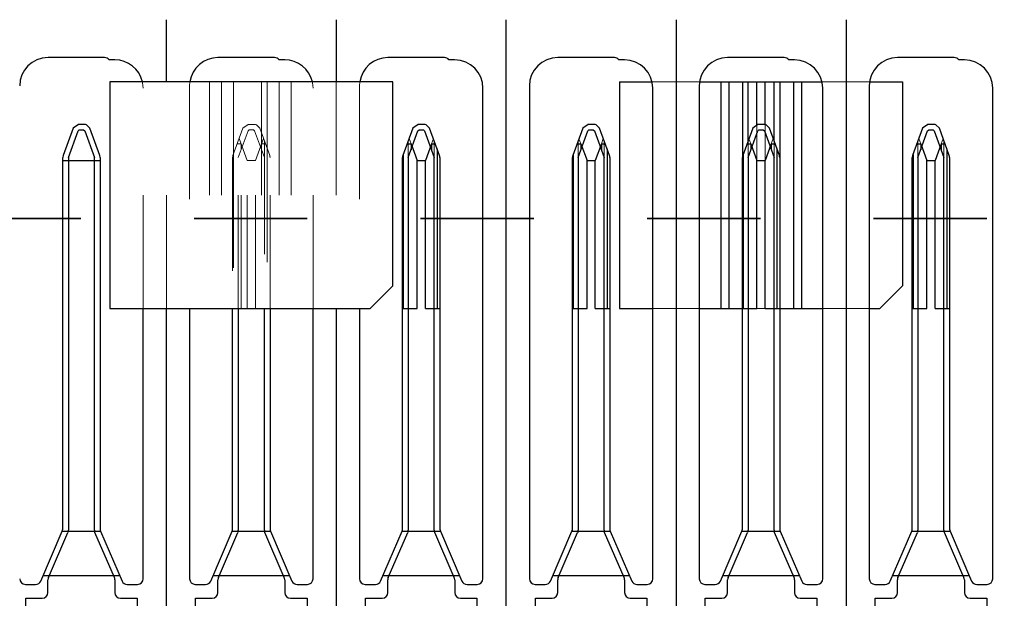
# Model space of a CAD drawing. Header units: inches. Extents: x 1880 to 2363, y -453 to -54.
# Tile 565 of 656: x 1906.424 to 1907.293, y -67.413 to -66.903. Entities that reach past the tile are written whole.
import ezdxf

# ---------------------------------------------------------------- set-up
doc = ezdxf.new("R2010")
doc.units = ezdxf.units.IN
doc.header["$LTSCALE"] = 0.5
doc.header["$MEASUREMENT"] = 0
doc.linetypes.add('HIDDEN', pattern=[0.225, 0.15, -0.075])
doc.linetypes.add('PHANTOM', pattern=[0.25, 0.125, -0.025, 0.025, -0.025, 0.025, -0.025])
doc.layers.add('APP-M-S', color=30, linetype='Continuous')
doc.layers.add('PUN-M-S3', color=8, linetype='Continuous')

msp = doc.modelspace()

# ---------------------------------------------------------------- linework, layer by layer
at = {"color": 7, "linetype": 'PHANTOM', "lineweight": 35}
msp.add_line((1914.67764, -67.07812), (1902.36134, -67.07812), dxfattribs=at)
at = {"layer": 'APP-M-S', "linetype": 'Continuous', "lineweight": 25}
for p, q in [((1906.55324, -66.9574), (1906.55324, -66.90257)), ((1906.70324, -66.90257), (1906.70324, -66.9574)), ((1906.85324, -67.82957), (1906.85324, -66.90257)), ((1907.00324, -66.90257), (1907.00324, -67.82957)), ((1907.15324, -66.90257), (1907.15324, -67.82957)), ((1906.49874, -66.93607), (1906.44874, -66.93607)), ((1906.50774, -66.93807), (1906.50274, -66.93807)), ((1906.64874, -66.93607), (1906.59874, -66.93607)), ((1906.65774, -66.93807), (1906.65274, -66.93807)), ((1906.79874, -66.93607), (1906.74874, -66.93607)), ((1906.80774, -66.93807), (1906.80274, -66.93807)), ((1906.94874, -66.93607), (1906.89874, -66.93607)), ((1906.95774, -66.93807), (1906.95274, -66.93807)), ((1907.09874, -66.93607), (1907.04874, -66.93607)), ((1907.10774, -66.93807), (1907.10274, -66.93807)), ((1907.24874, -66.93607), (1907.19874, -66.93607)), ((1907.25774, -66.93807), (1907.25274, -66.93807)), ((1906.83274, -67.39607), (1906.83274, -66.96307)), ((1906.87374, -66.96107), (1906.87374, -67.39607)), ((1906.98274, -67.39607), (1906.98274, -66.96307)), ((1907.02374, -66.96107), (1907.02374, -67.39607)), ((1907.13274, -67.39607), (1907.13274, -66.96307)), ((1907.17374, -66.96107), (1907.17374, -67.39607)), ((1907.28274, -67.39607), (1907.28274, -66.96307)), ((1906.47083, -66.99836), (1906.46204, -67.02251)), ((1906.46674, -67.02422), (1906.47531, -67.00067)), ((1906.47553, -66.99507), (1906.47083, -66.99836)), ((1906.47531, -67.00067), (1906.47633, -66.99992)), ((1906.48183, -66.99507), (1906.47553, -66.99507)), ((1906.47633, -66.99992), (1906.48014, -66.99992)), ((1906.48014, -66.99992), (1906.48117, -67.00067)), ((1906.48117, -67.00067), (1906.48974, -67.02422)), ((1906.48265, -66.99537), (1906.48183, -66.99507)), ((1906.48564, -66.99836), (1906.48265, -66.99537)), ((1906.49443, -67.02251), (1906.48564, -66.99836)), ((1906.77083, -66.99836), (1906.76204, -67.02251)), ((1906.76674, -67.02422), (1906.77531, -67.00067)), ((1906.77553, -66.99507), (1906.77083, -66.99836)), ((1906.77531, -67.00067), (1906.77633, -66.99992)), ((1906.78183, -66.99507), (1906.77553, -66.99507)), ((1906.77633, -66.99992), (1906.78014, -66.99992)), ((1906.78014, -66.99992), (1906.78117, -67.00067)), ((1906.78117, -67.00067), (1906.78974, -67.02422)), ((1906.78265, -66.99537), (1906.78183, -66.99507)), ((1906.78564, -66.99836), (1906.78265, -66.99537)), ((1906.79443, -67.02251), (1906.78564, -66.99836)), ((1906.92083, -66.99836), (1906.91204, -67.02251)), ((1906.91674, -67.02422), (1906.92531, -67.00067)), ((1906.92553, -66.99507), (1906.92083, -66.99836)), ((1906.92531, -67.00067), (1906.92633, -66.99992)), ((1906.93183, -66.99507), (1906.92553, -66.99507)), ((1906.92633, -66.99992), (1906.93014, -66.99992)), ((1906.93014, -66.99992), (1906.93117, -67.00067)), ((1906.93117, -67.00067), (1906.93974, -67.02422)), ((1906.93265, -66.99537), (1906.93183, -66.99507)), ((1906.93564, -66.99836), (1906.93265, -66.99537)), ((1906.94443, -67.02251), (1906.93564, -66.99836)), ((1907.07083, -66.99836), (1907.06204, -67.02251)), ((1907.06674, -67.02422), (1907.07531, -67.00067)), ((1907.07553, -66.99507), (1907.07083, -66.99836)), ((1907.07531, -67.00067), (1907.07633, -66.99992)), ((1907.08183, -66.99507), (1907.07553, -66.99507)), ((1907.07633, -66.99992), (1907.08014, -66.99992)), ((1907.08014, -66.99992), (1907.08117, -67.00067)), ((1907.08117, -67.00067), (1907.08974, -67.02422)), ((1907.08265, -66.99537), (1907.08183, -66.99507)), ((1907.08564, -66.99836), (1907.08265, -66.99537)), ((1907.09443, -67.02251), (1907.08564, -66.99836)), ((1907.22083, -66.99836), (1907.21204, -67.02251)), ((1907.21674, -67.02422), (1907.22531, -67.00067)), ((1907.22553, -66.99507), (1907.22083, -66.99836)), ((1907.22531, -67.00067), (1907.22633, -66.99992)), ((1907.23183, -66.99507), (1907.22553, -66.99507)), ((1907.22633, -66.99992), (1907.23014, -66.99992)), ((1907.23014, -66.99992), (1907.23117, -67.00067)), ((1907.23117, -67.00067), (1907.23974, -67.02422)), ((1907.23265, -66.99537), (1907.23183, -66.99507)), ((1907.23564, -66.99836), (1907.23265, -66.99537)), ((1907.24443, -67.02251), (1907.23564, -66.99836)), ((1906.76577, -67.01226), (1906.76924, -67.01226)), ((1906.76924, -67.01226), (1906.77459, -67.02697)), ((1906.76924, -67.01226), (1906.76924, -67.01735)), ((1906.78724, -67.01226), (1906.78188, -67.02697)), ((1906.78724, -67.01226), (1906.7907, -67.01226)), ((1906.78724, -67.01226), (1906.78724, -67.01735)), ((1906.79224, -67.01647), (1906.79224, -67.1574)), ((1906.91577, -67.01226), (1906.91924, -67.01226)), ((1906.91924, -67.01226), (1906.92459, -67.02697)), ((1906.91924, -67.01226), (1906.91924, -67.01735)), ((1906.93724, -67.01226), (1906.93188, -67.02697)), ((1906.93724, -67.01226), (1906.93724, -67.01735)), ((1906.93724, -67.01226), (1906.9407, -67.01226)), ((1906.94224, -67.01647), (1906.94224, -67.1574)), ((1907.06577, -67.01226), (1907.06924, -67.01226)), ((1907.06924, -67.01226), (1907.07459, -67.02697)), ((1907.06924, -67.01226), (1907.06924, -67.01735)), ((1907.08724, -67.01226), (1907.08188, -67.02697)), ((1907.08724, -67.01226), (1907.08724, -67.01735)), ((1907.08724, -67.01226), (1907.0907, -67.01226)), ((1907.09224, -67.01647), (1907.09224, -67.1574)), ((1907.21577, -67.01226), (1907.21924, -67.01226)), ((1907.21924, -67.01226), (1907.22459, -67.02697)), ((1907.21924, -67.01226), (1907.21924, -67.01735)), ((1907.23724, -67.01226), (1907.23188, -67.02697)), ((1907.23724, -67.01226), (1907.23724, -67.01735)), ((1907.23724, -67.01226), (1907.2407, -67.01226)), ((1907.24224, -67.01647), (1907.24224, -67.1574)), ((1906.46204, -67.02251), (1906.46174, -67.02422)), ((1906.46174, -67.35218), (1906.46174, -67.02422)), ((1906.46174, -67.02697), (1906.49474, -67.02697)), ((1906.46674, -67.02422), (1906.46674, -67.35322)), ((1906.48974, -67.35322), (1906.48974, -67.02422)), ((1906.49474, -67.02422), (1906.49443, -67.02251)), ((1906.49474, -67.02422), (1906.49474, -67.35218)), ((1906.76174, -67.35218), (1906.76174, -67.02422)), ((1906.76241, -67.0215), (1906.76241, -67.1574)), ((1906.76674, -67.02422), (1906.76674, -67.35322)), ((1906.77459, -67.1574), (1906.77459, -67.02697)), ((1906.77459, -67.02697), (1906.78188, -67.02697)), ((1906.78188, -67.1574), (1906.78188, -67.02697)), ((1906.78974, -67.35322), (1906.78974, -67.02422)), ((1906.79474, -67.02422), (1906.79474, -67.35218)), ((1906.91174, -67.35218), (1906.91174, -67.02422)), ((1906.91241, -67.0215), (1906.91241, -67.1574)), ((1906.91674, -67.02422), (1906.91674, -67.35322)), ((1906.92459, -67.1574), (1906.92459, -67.02697)), ((1906.92459, -67.02697), (1906.93188, -67.02697)), ((1906.93188, -67.1574), (1906.93188, -67.02697)), ((1906.93974, -67.35322), (1906.93974, -67.02422)), ((1906.94474, -67.02422), (1906.94474, -67.35218)), ((1907.06174, -67.35218), (1907.06174, -67.02422)), ((1907.06241, -67.0215), (1907.06241, -67.1574)), ((1907.06674, -67.02422), (1907.06674, -67.35322)), ((1907.07459, -67.02697), (1907.08188, -67.02697)), ((1907.07459, -67.1574), (1907.07459, -67.02697)), ((1907.08188, -67.1574), (1907.08188, -67.02697)), ((1907.08974, -67.35322), (1907.08974, -67.02422)), ((1907.09474, -67.02422), (1907.09474, -67.35218)), ((1907.21174, -67.35218), (1907.21174, -67.02422)), ((1907.21241, -67.0215), (1907.21241, -67.1574)), ((1907.21674, -67.02422), (1907.21674, -67.35322)), ((1907.22459, -67.1574), (1907.22459, -67.02697)), ((1907.22459, -67.02697), (1907.23188, -67.02697)), ((1907.23188, -67.1574), (1907.23188, -67.02697)), ((1907.23974, -67.35322), (1907.23974, -67.02422)), ((1907.24474, -67.02422), (1907.24474, -67.35218)), ((1906.53274, -67.39607), (1906.53274, -67.1574)), ((1906.55324, -67.82957), (1906.55324, -67.1574)), ((1906.57374, -67.1574), (1906.57374, -67.39607)), ((1906.61174, -67.35218), (1906.61174, -67.1574)), ((1906.61674, -67.1574), (1906.61674, -67.35322)), ((1906.63974, -67.35322), (1906.63974, -67.1574)), ((1906.64474, -67.1574), (1906.64474, -67.35218)), ((1906.68274, -67.39607), (1906.68274, -67.1574)), ((1906.70324, -67.1574), (1906.70324, -67.82957)), ((1906.72374, -67.1574), (1906.72374, -67.39607)), ((1906.76174, -67.1574), (1906.77459, -67.1574)), ((1906.78188, -67.1574), (1906.79474, -67.1574)), ((1906.91174, -67.1574), (1906.92459, -67.1574)), ((1906.93188, -67.1574), (1906.94474, -67.1574)), ((1907.06174, -67.1574), (1907.07459, -67.1574)), ((1907.08188, -67.1574), (1907.09474, -67.1574)), ((1907.21174, -67.1574), (1907.22459, -67.1574)), ((1907.23188, -67.1574), (1907.24474, -67.1574)), ((1906.44235, -67.39805), (1906.46132, -67.35417)), ((1906.44912, -67.39499), (1906.46632, -67.3552)), ((1906.49518, -67.35425), (1906.46129, -67.35425)), ((1906.46663, -67.35425), (1906.46632, -67.3552)), ((1906.49015, -67.3552), (1906.48984, -67.35425)), ((1906.50735, -67.39499), (1906.49015, -67.3552)), ((1906.49515, -67.35417), (1906.51412, -67.39805)), ((1906.59235, -67.39805), (1906.61132, -67.35417)), ((1906.59912, -67.39499), (1906.61632, -67.3552)), ((1906.64518, -67.35425), (1906.61129, -67.35425)), ((1906.61663, -67.35425), (1906.61632, -67.3552)), ((1906.64015, -67.3552), (1906.63984, -67.35425)), ((1906.65735, -67.39499), (1906.64015, -67.3552)), ((1906.64515, -67.35417), (1906.66412, -67.39805)), ((1906.74235, -67.39805), (1906.76132, -67.35417)), ((1906.74912, -67.39499), (1906.76632, -67.3552)), ((1906.76663, -67.35425), (1906.76129, -67.35425)), ((1906.76663, -67.35425), (1906.76632, -67.3552)), ((1906.79518, -67.35425), (1906.76663, -67.35425)), ((1906.79015, -67.3552), (1906.78984, -67.35425)), ((1906.80735, -67.39499), (1906.79015, -67.3552)), ((1906.79515, -67.35417), (1906.81412, -67.39805)), ((1906.89235, -67.39805), (1906.91132, -67.35417)), ((1906.89912, -67.39499), (1906.91632, -67.3552)), ((1906.94518, -67.35425), (1906.91129, -67.35425)), ((1906.91663, -67.35425), (1906.91632, -67.3552)), ((1906.94015, -67.3552), (1906.93984, -67.35425)), ((1906.95735, -67.39499), (1906.94015, -67.3552)), ((1906.94515, -67.35417), (1906.96412, -67.39805)), ((1907.04235, -67.39805), (1907.06132, -67.35417)), ((1907.04912, -67.39499), (1907.06632, -67.3552)), ((1907.08984, -67.35425), (1907.06129, -67.35425)), ((1907.06663, -67.35425), (1907.06632, -67.3552)), ((1907.09015, -67.3552), (1907.08984, -67.35425)), ((1907.09518, -67.35425), (1907.08984, -67.35425)), ((1907.10735, -67.39499), (1907.09015, -67.3552)), ((1907.09515, -67.35417), (1907.11412, -67.39805)), ((1907.19235, -67.39805), (1907.21132, -67.35417)), ((1907.19912, -67.39499), (1907.21632, -67.3552)), ((1907.24518, -67.35425), (1907.21129, -67.35425)), ((1907.21663, -67.35425), (1907.21632, -67.3552)), ((1907.24015, -67.3552), (1907.23984, -67.35425)), ((1907.25735, -67.39499), (1907.24015, -67.3552)), ((1907.24515, -67.35417), (1907.26412, -67.39805)), ((1906.42874, -67.40107), (1906.43776, -67.40107)), ((1906.51221, -67.39362), (1906.44426, -67.39362)), ((1906.44871, -67.40831), (1906.44871, -67.39697)), ((1906.50776, -67.39697), (1906.50776, -67.40831)), ((1906.51871, -67.40107), (1906.52774, -67.40107)), ((1906.57874, -67.40107), (1906.58776, -67.40107)), ((1906.66221, -67.39362), (1906.59426, -67.39362)), ((1906.59871, -67.40831), (1906.59871, -67.39697)), ((1906.65776, -67.39697), (1906.65776, -67.40831)), ((1906.66871, -67.40107), (1906.67774, -67.40107)), ((1906.72874, -67.40107), (1906.73776, -67.40107)), ((1906.81221, -67.39362), (1906.74426, -67.39362)), ((1906.74871, -67.40831), (1906.74871, -67.39697)), ((1906.80776, -67.39697), (1906.80776, -67.40831)), ((1906.81871, -67.40107), (1906.82774, -67.40107)), ((1906.87874, -67.40107), (1906.88776, -67.40107)), ((1906.96221, -67.39362), (1906.89426, -67.39362)), ((1906.89871, -67.40831), (1906.89871, -67.39697)), ((1906.95776, -67.39697), (1906.95776, -67.40831)), ((1906.96871, -67.40107), (1906.97774, -67.40107)), ((1907.02874, -67.40107), (1907.03776, -67.40107)), ((1907.11221, -67.39362), (1907.04426, -67.39362)), ((1907.04871, -67.40831), (1907.04871, -67.39697)), ((1907.10776, -67.39697), (1907.10776, -67.40831)), ((1907.11871, -67.40107), (1907.12774, -67.40107)), ((1907.17874, -67.40107), (1907.18776, -67.40107)), ((1907.26221, -67.39362), (1907.19426, -67.39362)), ((1907.19871, -67.40831), (1907.19871, -67.39697)), ((1907.25776, -67.39697), (1907.25776, -67.40831)), ((1907.26871, -67.40107), (1907.27774, -67.40107)), ((1906.42902, -67.41331), (1906.44371, -67.41331)), ((1906.42902, -67.45268), (1906.42902, -67.41331)), ((1906.51276, -67.41331), (1906.52745, -67.41331)), ((1906.52745, -67.41331), (1906.52745, -67.45268)), ((1906.57902, -67.41331), (1906.59371, -67.41331)), ((1906.57902, -67.45268), (1906.57902, -67.41331)), ((1906.66276, -67.41331), (1906.67745, -67.41331)), ((1906.67745, -67.41331), (1906.67745, -67.45268)), ((1906.72902, -67.41331), (1906.74371, -67.41331)), ((1906.72902, -67.45268), (1906.72902, -67.41331)), ((1906.81276, -67.41331), (1906.82745, -67.41331)), ((1906.82745, -67.41331), (1906.82745, -67.45268)), ((1906.87902, -67.41331), (1906.89371, -67.41331)), ((1906.87902, -67.45268), (1906.87902, -67.41331)), ((1906.96276, -67.41331), (1906.97745, -67.41331)), ((1906.97745, -67.41331), (1906.97745, -67.45268)), ((1907.02902, -67.41331), (1907.04371, -67.41331)), ((1907.02902, -67.45268), (1907.02902, -67.41331)), ((1907.11276, -67.41331), (1907.12745, -67.41331)), ((1907.12745, -67.41331), (1907.12745, -67.45268)), ((1907.17902, -67.41331), (1907.19371, -67.41331)), ((1907.17902, -67.45268), (1907.17902, -67.41331)), ((1907.26276, -67.41331), (1907.27745, -67.41331)), ((1907.27745, -67.41331), (1907.27745, -67.45268))]:
    msp.add_line(p, q, dxfattribs=at)
at = {"layer": 'APP-M-S', "linetype": 'HIDDEN', "lineweight": 18}
for p, q in [((1906.53226, -66.95819), (1906.53209, -66.9574)), ((1906.53274, -66.96307), (1906.53226, -66.95819)), ((1906.55324, -67.1574), (1906.55324, -66.9574)), ((1906.57401, -66.9574), (1906.57374, -66.96107)), ((1906.68226, -66.95819), (1906.68209, -66.9574)), ((1906.68274, -66.96307), (1906.68226, -66.95819)), ((1906.70324, -66.9574), (1906.70324, -67.1574)), ((1906.72401, -66.9574), (1906.72374, -66.96107)), ((1906.53274, -67.1574), (1906.53274, -66.96307)), ((1906.57374, -66.96107), (1906.57374, -67.1574)), ((1906.68274, -67.1574), (1906.68274, -66.96307)), ((1906.72374, -66.96107), (1906.72374, -67.1574)), ((1906.62083, -66.99836), (1906.61204, -67.02251)), ((1906.61674, -67.02422), (1906.62531, -67.00067)), ((1906.62553, -66.99507), (1906.62083, -66.99836)), ((1906.62531, -67.00067), (1906.62633, -66.99992)), ((1906.63183, -66.99507), (1906.62553, -66.99507)), ((1906.62633, -66.99992), (1906.63014, -66.99992)), ((1906.63014, -66.99992), (1906.63117, -67.00067)), ((1906.63117, -67.00067), (1906.63974, -67.02422)), ((1906.63265, -66.99537), (1906.63183, -66.99507)), ((1906.63564, -66.99836), (1906.63265, -66.99537)), ((1906.64443, -67.02251), (1906.63564, -66.99836)), ((1906.61674, -67.1574), (1906.61674, -67.0096)), ((1906.6175, -67.00749), (1906.62459, -67.02697)), ((1906.63897, -67.00749), (1906.63188, -67.02697)), ((1906.63974, -67.0096), (1906.63974, -67.1574)), ((1906.76674, -67.0096), (1906.76674, -67.02422)), ((1906.7675, -67.00749), (1906.76924, -67.01226)), ((1906.78724, -67.01226), (1906.78897, -67.00749)), ((1906.78974, -67.0096), (1906.78974, -67.02422)), ((1906.91674, -67.0096), (1906.91674, -67.02422)), ((1906.9175, -67.00749), (1906.91924, -67.01226)), ((1906.93724, -67.01226), (1906.93897, -67.00749)), ((1906.93974, -67.0096), (1906.93974, -67.02422)), ((1907.06674, -67.0096), (1907.06674, -67.02422)), ((1907.0675, -67.00749), (1907.06924, -67.01226)), ((1907.08724, -67.01226), (1907.08897, -67.00749)), ((1907.08974, -67.0096), (1907.08974, -67.02422)), ((1907.21674, -67.0096), (1907.21674, -67.02422)), ((1907.2175, -67.00749), (1907.21924, -67.01226)), ((1907.23724, -67.01226), (1907.23897, -67.00749)), ((1907.23974, -67.0096), (1907.23974, -67.02422)), ((1906.61577, -67.01226), (1906.61924, -67.01226)), ((1906.61924, -67.01226), (1906.61924, -67.01735)), ((1906.63724, -67.01226), (1906.6407, -67.01226)), ((1906.63724, -67.01226), (1906.63724, -67.01735)), ((1906.64224, -67.01647), (1906.64224, -67.1574)), ((1906.61174, -67.02422), (1906.61174, -67.1574)), ((1906.61241, -67.0215), (1906.61241, -67.1574)), ((1906.62459, -67.1574), (1906.62459, -67.02697)), ((1906.62459, -67.02697), (1906.63188, -67.02697)), ((1906.63188, -67.1574), (1906.63188, -67.02697)), ((1906.64474, -67.1574), (1906.64474, -67.02422))]:
    msp.add_line(p, q, dxfattribs=at)
at = {"layer": 'APP-M-S', "linetype": 'Continuous', "lineweight": 25}
for centre, radius, start, end in [((1906.44874, -66.96107), 0.025, 90, 180), ((1906.49874, -66.94107), 0.005, 36.8699, 90), ((1906.50774, -66.96307), 0.025, 13.08856, 90), ((1906.59874, -66.96107), 0.025, 90, 171.57835), ((1906.64874, -66.94107), 0.005, 36.8699, 90), ((1906.65774, -66.96307), 0.025, 13.08856, 90), ((1906.74874, -66.96107), 0.025, 90, 171.57835), ((1906.79874, -66.94107), 0.005, 36.8699, 90), ((1906.80774, -66.96307), 0.025, 0, 90), ((1906.89874, -66.96107), 0.025, 90, 180), ((1906.94874, -66.94107), 0.005, 36.8699, 90), ((1906.95774, -66.96307), 0.025, 0, 90), ((1907.04874, -66.96107), 0.025, 90, 180), ((1907.09874, -66.94107), 0.005, 36.8699, 90), ((1907.10774, -66.96307), 0.025, 0, 90), ((1907.19874, -66.96107), 0.025, 90, 180), ((1907.24874, -66.94107), 0.005, 36.8699, 90), ((1907.25774, -66.96307), 0.025, 0, 90), ((1906.76674, -67.02422), 0.005, 160, 180), ((1906.78974, -67.02422), 0.005, 0, 20), ((1906.91674, -67.02422), 0.005, 160, 180), ((1906.93974, -67.02422), 0.005, 0, 20), ((1907.06674, -67.02422), 0.005, 160, 180), ((1907.08974, -67.02422), 0.005, 0, 20), ((1907.21674, -67.02422), 0.005, 160, 180), ((1907.23974, -67.02422), 0.005, 0, 20), ((1906.45674, -67.35218), 0.005, 336.61152, 0), ((1906.46174, -67.35322), 0.005, 348.05426, 0), ((1906.49474, -67.35322), 0.005, 180, 191.94574), ((1906.49974, -67.35218), 0.005, 180, 203.38848), ((1906.60674, -67.35218), 0.005, 336.61152, 0), ((1906.61174, -67.35322), 0.005, 348.05426, 0), ((1906.64474, -67.35322), 0.005, 180, 191.94574), ((1906.64974, -67.35218), 0.005, 180, 203.38848), ((1906.75674, -67.35218), 0.005, 336.61152, 0), ((1906.76174, -67.35322), 0.005, 348.05426, 0), ((1906.79474, -67.35322), 0.005, 180, 191.94574), ((1906.79974, -67.35218), 0.005, 180, 203.38848), ((1906.90674, -67.35218), 0.005, 336.61152, 0), ((1906.91174, -67.35322), 0.005, 348.05426, 0), ((1906.94474, -67.35322), 0.005, 180, 191.94574), ((1906.94974, -67.35218), 0.005, 180, 203.38848), ((1907.05674, -67.35218), 0.005, 336.61152, 0), ((1907.06174, -67.35322), 0.005, 348.05426, 0), ((1907.09474, -67.35322), 0.005, 180, 191.94574), ((1907.09974, -67.35218), 0.005, 180, 203.38848), ((1907.20674, -67.35218), 0.005, 336.61152, 0), ((1907.21174, -67.35322), 0.005, 348.05426, 0), ((1907.24474, -67.35322), 0.005, 180, 191.94574), ((1907.24974, -67.35218), 0.005, 180, 203.38848), ((1906.42874, -67.39607), 0.005, 180, 270), ((1906.43776, -67.39607), 0.005, 270, 336.61152), ((1906.45371, -67.39697), 0.005, 156.61152, 180), ((1906.50276, -67.39697), 0.005, 0, 23.38848), ((1906.51871, -67.39607), 0.005, 203.38848, 270), ((1906.52774, -67.39607), 0.005, 270, 0), ((1906.57874, -67.39607), 0.005, 180, 270), ((1906.58776, -67.39607), 0.005, 270, 336.61152), ((1906.60371, -67.39697), 0.005, 156.61152, 180), ((1906.65276, -67.39697), 0.005, 0, 23.38848), ((1906.66871, -67.39607), 0.005, 203.38848, 270), ((1906.67774, -67.39607), 0.005, 270, 0), ((1906.72874, -67.39607), 0.005, 180, 270), ((1906.73776, -67.39607), 0.005, 270, 336.61152), ((1906.75371, -67.39697), 0.005, 156.61152, 180), ((1906.80276, -67.39697), 0.005, 0, 23.38848), ((1906.81871, -67.39607), 0.005, 203.38848, 270), ((1906.82774, -67.39607), 0.005, 270, 0), ((1906.87874, -67.39607), 0.005, 180, 270), ((1906.88776, -67.39607), 0.005, 270, 336.61152), ((1906.90371, -67.39697), 0.005, 156.61152, 180), ((1906.95276, -67.39697), 0.005, 0, 23.38848), ((1906.96871, -67.39607), 0.005, 203.38848, 270), ((1906.97774, -67.39607), 0.005, 270, 0), ((1907.02874, -67.39607), 0.005, 180, 270), ((1907.03776, -67.39607), 0.005, 270, 336.61152), ((1907.05371, -67.39697), 0.005, 156.61152, 180), ((1907.10276, -67.39697), 0.005, 0, 23.38848), ((1907.11871, -67.39607), 0.005, 203.38848, 270), ((1907.12774, -67.39607), 0.005, 270, 0), ((1907.17874, -67.39607), 0.005, 180, 270), ((1907.18776, -67.39607), 0.005, 270, 336.61152), ((1907.20371, -67.39697), 0.005, 156.61152, 180), ((1907.25276, -67.39697), 0.005, 0, 23.38848), ((1907.26871, -67.39607), 0.005, 203.38848, 270), ((1907.27774, -67.39607), 0.005, 270, 0), ((1906.44371, -67.40831), 0.005, 270, 0), ((1906.51276, -67.40831), 0.005, 180, 270), ((1906.59371, -67.40831), 0.005, 270, 0), ((1906.66276, -67.40831), 0.005, 180, 270), ((1906.74371, -67.40831), 0.005, 270, 0), ((1906.81276, -67.40831), 0.005, 180, 270), ((1906.89371, -67.40831), 0.005, 270, 0), ((1906.96276, -67.40831), 0.005, 180, 270), ((1907.04371, -67.40831), 0.005, 270, 0), ((1907.11276, -67.40831), 0.005, 180, 270), ((1907.19371, -67.40831), 0.005, 270, 0), ((1907.26276, -67.40831), 0.005, 180, 270)]:
    msp.add_arc(centre, radius, start, end, dxfattribs=at)
at = {"layer": 'APP-M-S', "linetype": 'HIDDEN', "lineweight": 18}
for centre, start, end in [((1906.61674, -67.02422), 160, 180), ((1906.63974, -67.02422), 0, 20)]:
    msp.add_arc(centre, 0.005, start, end, dxfattribs=at)
at = {"layer": 'PUN-M-S3', "linetype": 'Continuous', "lineweight": 25}
for p, q in [((1906.75324, -66.9574), (1906.50324, -66.9574)), ((1906.50324, -66.9574), (1906.50324, -67.1574)), ((1906.75324, -67.1374), (1906.75324, -66.9574)), ((1906.95324, -66.9574), (1906.95324, -67.1574)), ((1906.95324, -66.9574), (1906.98209, -66.9574)), ((1907.02401, -66.9574), (1907.13209, -66.9574)), ((1907.04259, -66.9574), (1907.04259, -67.1574)), ((1907.04966, -66.9574), (1907.04966, -67.1574)), ((1907.06174, -66.9574), (1907.06174, -67.02422)), ((1907.06674, -67.0096), (1907.06674, -66.9574)), ((1907.07459, -66.99515), (1907.07459, -66.9574)), ((1907.08188, -66.99509), (1907.08188, -66.9574)), ((1907.08974, -67.0096), (1907.08974, -66.9574)), ((1907.09474, -66.9574), (1907.09474, -67.02422)), ((1907.10681, -66.9574), (1907.10681, -67.1574)), ((1907.11388, -66.9574), (1907.11388, -67.1574)), ((1907.17401, -66.9574), (1907.20324, -66.9574)), ((1907.20324, -66.9574), (1907.20324, -67.1374)), ((1906.73324, -67.1574), (1906.75324, -67.1374)), ((1907.20324, -67.1374), (1907.18324, -67.1574)), ((1906.50324, -67.1574), (1906.73324, -67.1574)), ((1906.95324, -67.1574), (1906.98274, -67.1574)), ((1907.02374, -67.1574), (1907.06674, -67.1574)), ((1907.09474, -67.1574), (1907.13274, -67.1574)), ((1907.17374, -67.1574), (1907.18324, -67.1574))]:
    msp.add_line(p, q, dxfattribs=at)
at = {"layer": 'PUN-M-S3', "linetype": 'HIDDEN', "lineweight": 18}
for p, q in [((1906.59119, -66.9574), (1906.59119, -67.1574)), ((1906.6018, -66.9574), (1906.6018, -67.1574)), ((1906.61241, -66.9574), (1906.61241, -67.1574)), ((1906.61924, -67.1574), (1906.61924, -66.9574)), ((1906.62459, -67.1574), (1906.62459, -66.9574)), ((1906.63188, -67.1574), (1906.63188, -66.9574)), ((1906.63724, -66.9574), (1906.63724, -67.1574)), ((1906.64224, -66.9574), (1906.64224, -67.1574)), ((1906.65284, -66.9574), (1906.65284, -67.1574)), ((1906.66345, -66.9574), (1906.66345, -67.1574)), ((1906.98209, -66.9574), (1907.02401, -66.9574)), ((1907.13209, -66.9574), (1907.17401, -66.9574)), ((1907.07459, -67.02697), (1907.07459, -66.99515)), ((1907.08188, -67.02697), (1907.08188, -66.99509)), ((1907.06674, -67.02422), (1907.06674, -67.0096)), ((1907.08974, -67.02422), (1907.08974, -67.0096)), ((1906.98274, -67.1574), (1907.02374, -67.1574)), ((1907.08974, -67.1574), (1907.07459, -67.1574)), ((1907.13274, -67.1574), (1907.17374, -67.1574))]:
    msp.add_line(p, q, dxfattribs=at)

doc.saveas('drawing.dxf')
